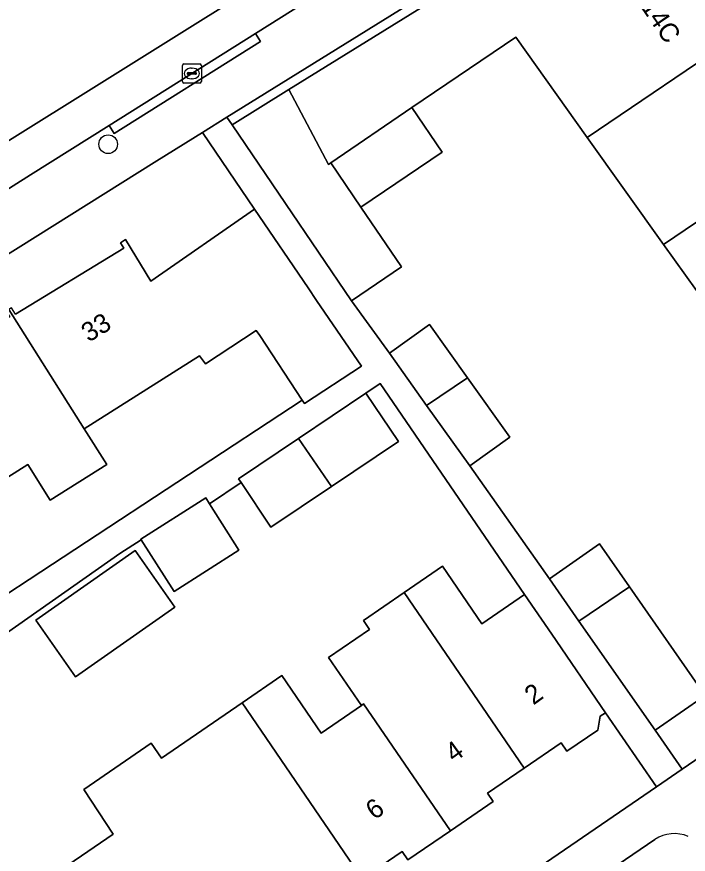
# Model space of a CAD drawing. Extents: x 159279 to 160377, y 384531 to 385888.
# Drawn here: x 159646.49 to 159681.75, y 385312.12 to 385356.09 of the extents above; entities that cross this region are included whole.
import ezdxf

# ---------------------------------------------------------------- set-up
doc = ezdxf.new("R2010")
doc.units = 0
for name, color, linetype in [('IMGEO_Boom', 7, 'Continuous'), ('IMGEO_Erf', 7, 'Continuous'), ('IMGEO_Kolk', 7, 'Continuous'), ('IMGEO_Pand', 7, 'Continuous'), ('IMGEO_Pand_nummerreeks', 7, 'Continuous'), ('IMGEO_Parkeervlak_open', 7, 'Continuous'), ('IMGEO_Rijbaan_lokaal_open', 7, 'Continuous'), ('IMGEO_Voetpad_open', 7, 'Continuous')]:
    doc.layers.add(name, color=color, linetype=linetype)

msp = doc.modelspace()

# ---------------------------------------------------------------- linework, layer by layer
at = {"layer": 'IMGEO_Boom'}
msp.add_circle((159651.291, 385349.399), 0.489, dxfattribs=at)
at = {"layer": 'IMGEO_Erf'}
for points in [[(159678.51, 385363.847), (159657.524, 385350.819), (159657.794, 385350.422), (159660.772, 385352.27), (159674.701, 385360.911)], [(159684.49, 385338.492), (159680.459, 385344.136), (159676.449, 385349.751), (159672.689, 385355.016), (159667.244, 385351.32), (159668.825, 385348.991), (159664.563, 385346.098), (159666.689, 385342.966), (159664.066, 385341.185), (159666.058, 385338.424), (159668.163, 385339.927), (159670.154, 385337.139), (159672.381, 385334.02), (159670.276, 385332.517), (159674.46, 385326.575), (159677.085, 385328.408), (159678.657, 385326.156), (159682.636, 385320.456), (159680.011, 385318.623), (159681.439, 385316.577), (159701.37, 385330.222)], [(159646.429, 385340.476), (159652.114, 385343.937), (159651.933, 385344.227), (159652.197, 385344.395), (159653.532, 385342.202), (159658.982, 385345.989), (159656.241, 385350.023), (159653.846, 385348.536), (159590.968, 385309.084)], [(159643.552, 385324.195), (159661.483, 385335.963), (159659.249, 385339.358), (159659.069, 385339.617), (159656.4, 385337.862), (159656.095, 385338.294), (159650.038, 385334.462), (159651.222, 385332.59), (159648.251, 385330.711), (159647.067, 385332.583), (159644.102, 385330.707)], [(159644.114, 385308.089), (159651.55, 385313.167), (159650.007, 385315.513), (159653.55, 385317.942), (159654.083, 385317.165), (159658.325, 385320.072), (159660.404, 385321.496), (159662.472, 385318.478), (159664.59, 385319.93), (159662.862, 385322.452), (159665.011, 385323.924), (159664.693, 385324.389), (159666.835, 385325.857), (159668.846, 385327.235), (159670.912, 385324.219), (159673.153, 385325.755), (159665.566, 385336.827), (159664.826, 385336.33), (159666.534, 385333.789), (159663.022, 385331.428), (159659.839, 385329.289), (159658.266, 385331.63), (159656.611, 385330.517), (159658.16, 385328.081), (159654.758, 385325.916), (159653.032, 385328.628), (159651.911, 385327.914), (159644.639, 385322.813)], [(159634.316, 385284.316), (159680.082, 385315.648), (159677.405, 385319.549), (159677.131, 385319.361), (159676.994, 385318.63), (159675.379, 385317.524), (159675.076, 385317.966), (159673.142, 385316.641), (159671.211, 385315.318), (159671.505, 385314.888), (159669.266, 385313.354), (159667.024, 385311.818), (159666.722, 385312.26), (159664.904, 385311.014)]]:
    msp.add_lwpolyline(points, dxfattribs=at)
msp.add_lwpolyline([(159647.488, 385324.405), (159652.707, 385328.066), (159654.797, 385325.087), (159649.577, 385321.426)], close=True, dxfattribs=at)
at = {"layer": 'IMGEO_Kolk'}
for p, q in [((159655.185, 385352.689), (159655.185, 385353.541)), ((159655.26, 385353.615), (159656.112, 385353.615)), ((159655.673, 385353.395), (159655.698, 385353.395)), ((159656.186, 385353.541), (159656.186, 385352.689)), ((159655.444, 385353.109), (159655.444, 385353.121)), ((159655.882, 385353.072), (159655.484, 385353.072)), ((159655.487, 385353.158), (159655.885, 385353.158)), ((159655.928, 385353.121), (159655.928, 385353.109)), ((159656.112, 385352.615), (159655.26, 385352.615)), ((159655.696, 385352.835), (159655.671, 385352.835))]:
    msp.add_line(p, q, dxfattribs=at)
for points in [[(159655.185, 385352.689), (159655.185, 385353.541)], [(159655.26, 385353.615), (159656.112, 385353.615)], [(159656.186, 385353.541), (159656.186, 385352.689)], [(159656.112, 385352.615), (159655.26, 385352.615)]]:
    msp.add_lwpolyline(points, dxfattribs=at)
for centre, radius, start, end in [((159655.262, 385353.539), 0.0765, 91.552, 178.448), ((159655.262, 385353.539), 0.0765, 91.552, 178.448), ((159656.11, 385353.539), 0.0765, 1.552, 88.448), ((159656.11, 385353.539), 0.0765, 1.552, 88.448), ((159655.484, 385353.118), 0.0403, 85.8775, 175.7526), ((159655.481, 385353.108), 0.0366, 178.938, 274.7102), ((159655.885, 385353.115), 0.043, 264.8664, 352.4533), ((159655.889, 385353.12), 0.0386, 1.7309, 96.639), ((159655.262, 385352.691), 0.0765, 181.552, 268.448), ((159655.262, 385352.691), 0.0765, 181.552, 268.448), ((159656.11, 385352.691), 0.0765, 271.552, 358.448), ((159656.11, 385352.691), 0.0765, 271.552, 358.448)]:
    msp.add_arc(centre, radius, start, end, dxfattribs=at)
for centre, major_axis, ratio, start_param, end_param in [((159655.672, 385353.115), (-0.387, 0.002), 0.722429, 4.712389, 7.853982), ((159655.697, 385353.115), (-0.39, 0.002), 0.717154, 1.570796, 4.712389)]:
    msp.add_ellipse(centre, major_axis=major_axis, ratio=ratio, start_param=start_param, end_param=end_param, dxfattribs=at)
at = {"layer": 'IMGEO_Pand'}
for points in [[(159672.689, 385355.016), (159676.449, 385349.751), (159684.508, 385355.222), (159684.416, 385355.357), (159684.164, 385355.186), (159680.54, 385360.524), (159680.835, 385360.725), (159680.663, 385360.978), (159679.445, 385360.152), (159677.773, 385362.614), (159674.879, 385360.649), (159674.701, 385360.911), (159660.772, 385352.27), (159662.857, 385348.342), (159662.982, 385348.427), (159667.244, 385351.32)], [(159676.449, 385349.751), (159680.459, 385344.136), (159688.459, 385349.568), (159688.367, 385349.704), (159688.047, 385349.486), (159684.356, 385354.923), (159684.599, 385355.088), (159684.508, 385355.222)], [(159662.982, 385348.427), (159662.857, 385348.342), (159660.772, 385352.27), (159657.794, 385350.422), (159660.603, 385346.286), (159664.066, 385341.185), (159666.689, 385342.966), (159664.563, 385346.098)], [(159667.244, 385351.32), (159662.982, 385348.427), (159664.563, 385346.098), (159668.825, 385348.991)], [(159692.327, 385343.763), (159692.259, 385343.862), (159692.012, 385343.694), (159688.256, 385349.225), (159688.554, 385349.428), (159688.459, 385349.568), (159680.459, 385344.136), (159684.49, 385338.492)], [(159662.237, 385341.198), (159661.792, 385341.854), (159658.982, 385345.989), (159653.532, 385342.202), (159652.197, 385344.395), (159651.933, 385344.227), (159652.114, 385343.937), (159646.429, 385340.476), (159646.221, 385340.805), (159646.082, 385340.717), (159650.038, 385334.462), (159656.095, 385338.294), (159656.4, 385337.862), (159659.069, 385339.617), (159659.249, 385339.358), (159661.483, 385335.963), (159661.603, 385335.78), (159664.586, 385337.742)], [(159646.082, 385340.717), (159645.943, 385340.629), (159646.132, 385340.331), (159640.596, 385336.829), (159640.402, 385337.137), (159640.11, 385336.952), (159640.303, 385336.648), (159636.943, 385334.522), (159639.561, 385330.382), (159642.95, 385332.526), (159644.102, 385330.707), (159647.067, 385332.583), (159648.251, 385330.711), (159651.222, 385332.59), (159650.038, 385334.462)], [(159666.058, 385338.424), (159668.013, 385335.685), (159670.154, 385337.139), (159668.163, 385339.927)], [(159670.154, 385337.139), (159668.013, 385335.685), (159670.276, 385332.517), (159672.381, 385334.02)], [(159663.022, 385331.428), (159666.534, 385333.789), (159664.826, 385336.33), (159661.293, 385333.955)], [(159661.293, 385333.955), (159658.131, 385331.83), (159658.266, 385331.63), (159659.839, 385329.289), (159663.022, 385331.428)], [(159656.611, 385330.517), (159656.411, 385330.831), (159653.008, 385328.666), (159653.032, 385328.628), (159654.758, 385325.916), (159658.16, 385328.081)], [(159678.657, 385326.156), (159677.085, 385328.408), (159674.46, 385326.575), (159676.008, 385324.357)], [(159649.577, 385321.426), (159654.797, 385325.087), (159652.707, 385328.066), (159647.488, 385324.405)], [(159673.142, 385316.641), (159675.076, 385317.966), (159675.379, 385317.524), (159676.994, 385318.63), (159677.131, 385319.361), (159677.405, 385319.549), (159674.579, 385323.674), (159673.153, 385325.755), (159670.912, 385324.219), (159668.846, 385327.235), (159666.835, 385325.857)], [(159676.008, 385324.357), (159680.011, 385318.623), (159682.636, 385320.456), (159678.657, 385326.156)], [(159666.835, 385325.857), (159664.693, 385324.389), (159665.011, 385323.924), (159662.862, 385322.452), (159664.59, 385319.93), (159664.705, 385320.009), (159669.266, 385313.354), (159671.505, 385314.888), (159671.211, 385315.318), (159673.142, 385316.641)], [(159664.705, 385320.009), (159664.59, 385319.93), (159662.472, 385318.478), (159660.404, 385321.496), (159658.325, 385320.072), (159664.945, 385310.37), (159665.218, 385310.557), (159664.904, 385311.014), (159666.722, 385312.26), (159667.024, 385311.818), (159669.266, 385313.354)], [(159649.231, 385300.878), (159649.584, 385300.38), (159657.643, 385305.884), (159656.736, 385307.226), (159657.668, 385307.865), (159657.386, 385308.278), (159659.282, 385309.578), (159660.718, 385307.482), (159661.921, 385308.306), (159662.196, 385307.904), (159664.237, 385309.303), (159663.965, 385309.699), (159664.945, 385310.37), (159658.325, 385320.072), (159654.083, 385317.165), (159653.55, 385317.942), (159650.007, 385315.513), (159651.55, 385313.167), (159644.114, 385308.089)]]:
    msp.add_lwpolyline(points, close=True, dxfattribs=at)
at = {"layer": 'IMGEO_Parkeervlak_open'}
msp.add_lwpolyline([(159674.245, 385364.795), (159676.855, 385366.432), (159694.511, 385377.51), (159695.635, 385378.201), (159694.578, 385379.919), (159693.538, 385379.269), (159644.265, 385348.476), (159640.215, 385345.938), (159614.419, 385330.007), (159615.607, 385328.042), (159623.113, 385332.775), (159627.92, 385335.769), (159633.896, 385339.491), (159641.334, 385344.123), (159645.375, 385346.64), (159647.218, 385347.788), (159651.347, 385350.386), (159659.021, 385355.215)], close=True, dxfattribs=at)
msp.add_lwpolyline([(159679.998, 385312.888), (159663.701, 385301.778)], dxfattribs=at)
msp.add_arc((159681.028, 385311.333), 1.866, 67.2423, 123.5179, dxfattribs=at)
at = {"layer": 'IMGEO_Rijbaan_lokaal_open'}
msp.add_lwpolyline([(159644.265, 385348.476), (159693.538, 385379.269), (159694.578, 385379.919), (159695.635, 385378.201), (159696.559, 385378.77), (159699.58, 385380.629), (159714.128, 385389.762), (159720.028, 385393.412), (159721.442, 385394.303), (159730.951, 385400.295), (159733.918, 385402.165), (159735.355, 385403.07), (159738.282, 385404.915), (159739.008, 385405.372), (159763.09, 385420.412)], dxfattribs=at)
at = {"layer": 'IMGEO_Voetpad_open'}
for points in [[(159699.58, 385380.629), (159696.559, 385378.77), (159695.635, 385378.201), (159694.511, 385377.51), (159676.855, 385366.432), (159674.245, 385364.795), (159659.021, 385355.215), (159659.287, 385354.792), (159651.613, 385349.963), (159651.347, 385350.386), (159647.218, 385347.788), (159645.375, 385346.64)], [(159590.968, 385309.084), (159653.846, 385348.536), (159656.241, 385350.023), (159657.524, 385350.819), (159678.51, 385363.847), (159685.583, 385368.274)], [(159644.639, 385322.813), (159651.911, 385327.914), (159653.032, 385328.628), (159653.008, 385328.666), (159656.411, 385330.831), (159656.611, 385330.517), (159658.266, 385331.63), (159658.131, 385331.83), (159661.293, 385333.955), (159664.826, 385336.33), (159665.566, 385336.827), (159673.153, 385325.755), (159674.579, 385323.674), (159677.405, 385319.549), (159680.082, 385315.648), (159681.439, 385316.577), (159680.011, 385318.623), (159676.008, 385324.357), (159674.46, 385326.575), (159670.276, 385332.517), (159668.013, 385335.685), (159666.058, 385338.424), (159664.066, 385341.185), (159660.603, 385346.286), (159657.794, 385350.422), (159657.524, 385350.819), (159656.241, 385350.023), (159658.982, 385345.989), (159661.792, 385341.854), (159662.237, 385341.198), (159664.586, 385337.742), (159661.603, 385335.78), (159661.483, 385335.963), (159643.552, 385324.195)], [(159701.37, 385330.222), (159681.439, 385316.577), (159680.082, 385315.648), (159634.316, 385284.316)], [(159663.701, 385301.778), (159679.998, 385312.888)]]:
    msp.add_lwpolyline(points, dxfattribs=at)
msp.add_lwpolyline([(159659.021, 385355.215), (159651.347, 385350.386), (159651.613, 385349.963), (159659.287, 385354.792)], close=True, dxfattribs=at)
msp.add_arc((159681.028, 385311.333), 1.866, 67.2423, 123.5179, dxfattribs=at)

# ---------------------------------------------------------------- texts
at = {"layer": 'IMGEO_Pand_nummerreeks'}
for s, rotation, p in [('14A-14C', 304.171, (159677.628, 385358.973)), ('33', 31.3351, (159650.272, 385338.976)), ('2', 35.8721, (159673.618, 385319.92)), ('4', 35.8729, (159669.448, 385316.906)), ('6', 35.8729, (159665.276, 385313.889))]:
    msp.add_text(s, height=1, rotation=rotation, dxfattribs=at).set_placement(p)

doc.saveas('drawing.dxf')
